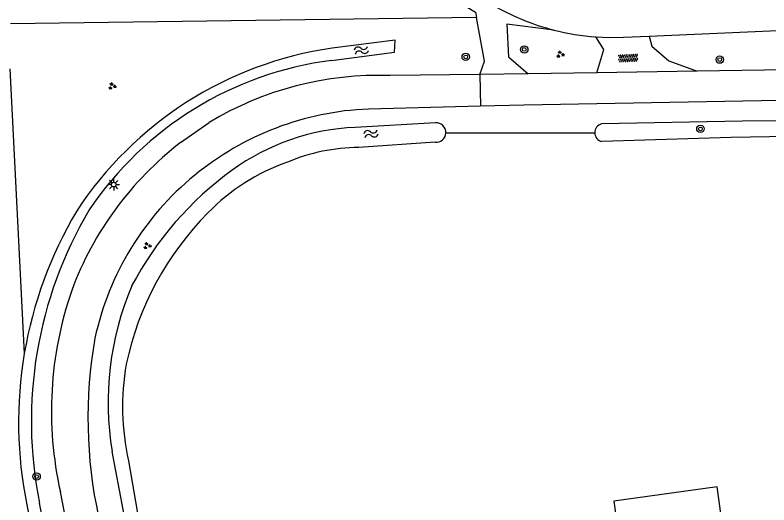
# Model space of a CAD drawing. Extents: x 134297 to 137000, y 403500 to 406000.
# Drawn here: x 136335.8 to 136417.4, y 405394.6 to 405447.5 of the extents above; entities that cross this region are included whole.
import ezdxf

# ---------------------------------------------------------------- set-up
doc = ezdxf.new("R2010")
doc.units = 0
for name, color, linetype in [('gg-bbg-gedigitaliseerde bijgebouw', 7, 'Continuous'), ('gg-knt-onverhard', 7, 'Continuous'), ('gg-knt-verharding', 7, 'Continuous'), ('gg-kntw-bovenkant insteek waterloop', 7, 'Continuous'), ('gt-grn-groengrens', 7, 'Continuous'), ('gt-grn-weggrens', 7, 'Continuous'), ('gt-symb-boom', 7, 'Continuous'), ('gt-symb-groenvak', 7, 'Continuous'), ('gt-symb-lichtmast', 7, 'Continuous'), ('gt-symb-overige verharding', 7, 'Continuous'), ('gt-symb-watersymbool', 7, 'Continuous')]:
    doc.layers.add(name, color=color, linetype=linetype)

# ---------------------------------------------------------------- blocks, each defined once
blk = doc.blocks.new('gt0-GRVAK')
at = {"layer": 'gt-symb-groenvak'}
for p, q in [((-0.11, 0.189), (-0.228, 0.24)), ((-0.182, 0.153), (0.088, 0.153)), ((-0.091, 0.211), (-0.156, 0.322)), ((-0.047, 0.214), (-0.047, 0.393)), ((-0.004, 0.211), (0.061, 0.322)), ((0.015, 0.189), (0.133, 0.24)), ((0.262, -0.052), (0.197, 0.059)), ((0.305, -0.049), (0.305, 0.13)), ((0.349, -0.052), (0.414, 0.059)), ((-0.245, -0.228), (-0.363, -0.177)), ((-0.318, -0.264), (-0.047, -0.264)), ((-0.226, -0.206), (-0.291, -0.095)), ((-0.183, -0.203), (-0.183, -0.024)), ((-0.139, -0.206), (-0.074, -0.095)), ((-0.12, -0.228), (-0.002, -0.177)), ((0.243, -0.074), (0.125, -0.023)), ((0.17, -0.11), (0.441, -0.11)), ((0.368, -0.074), (0.486, -0.023))]:
    blk.add_line(p, q, dxfattribs=at)
blk = doc.blocks.new('gt0-BOOM')
at = {"layer": 'gt-symb-boom'}
for radius in [0.4, 0.2]:
    blk.add_circle((0, 0), radius, dxfattribs=at)
blk = doc.blocks.new('gt0-OVH')
at = {"layer": 'gt-symb-overige verharding'}
for points in [[(-0.972, 0.298), (-0.967, 0.308), (-0.965, 0.319), (-0.966, 0.33), (-0.971, 0.34), (-0.978, 0.348), (-0.988, 0.353), (-0.999, 0.355), (-1.01, 0.354), (-1.02, 0.349), (-1.028, 0.342), (-1.033, 0.332), (-1.035, 0.321), (-1.034, 0.31), (-1.029, 0.3), (-1.022, 0.292), (-1.012, 0.287), (-1.001, 0.285), (-0.99, 0.286), (-0.98, 0.291)], [(-0.872, 0.106), (-0.867, 0.116), (-0.865, 0.126), (-0.866, 0.137), (-0.871, 0.147), (-0.878, 0.156), (-0.888, 0.161), (-0.899, 0.163), (-0.91, 0.162), (-0.92, 0.157), (-0.928, 0.15), (-0.933, 0.14), (-0.935, 0.129), (-0.934, 0.118), (-0.929, 0.108), (-0.922, 0.1), (-0.912, 0.095), (-0.901, 0.092), (-0.89, 0.094), (-0.88, 0.098)], [(-0.772, 0.298), (-0.767, 0.308), (-0.765, 0.319), (-0.766, 0.33), (-0.771, 0.34), (-0.778, 0.348), (-0.788, 0.353), (-0.799, 0.355), (-0.81, 0.354), (-0.82, 0.349), (-0.828, 0.342), (-0.833, 0.332), (-0.835, 0.321), (-0.834, 0.31), (-0.829, 0.3), (-0.822, 0.292), (-0.812, 0.287), (-0.801, 0.285), (-0.79, 0.286), (-0.78, 0.291)], [(-0.672, 0.106), (-0.667, 0.116), (-0.665, 0.126), (-0.666, 0.137), (-0.671, 0.147), (-0.678, 0.156), (-0.688, 0.161), (-0.699, 0.163), (-0.71, 0.162), (-0.72, 0.157), (-0.728, 0.15), (-0.733, 0.14), (-0.735, 0.129), (-0.734, 0.118), (-0.729, 0.108), (-0.722, 0.1), (-0.712, 0.095), (-0.701, 0.092), (-0.69, 0.094), (-0.68, 0.098)], [(-0.572, 0.298), (-0.567, 0.308), (-0.565, 0.319), (-0.566, 0.33), (-0.571, 0.34), (-0.578, 0.348), (-0.588, 0.353), (-0.599, 0.355), (-0.61, 0.354), (-0.62, 0.349), (-0.628, 0.342), (-0.633, 0.332), (-0.635, 0.321), (-0.634, 0.31), (-0.629, 0.3), (-0.622, 0.292), (-0.612, 0.287), (-0.601, 0.285), (-0.59, 0.286), (-0.58, 0.291)], [(-0.472, 0.106), (-0.467, 0.116), (-0.465, 0.126), (-0.466, 0.137), (-0.471, 0.147), (-0.478, 0.156), (-0.488, 0.161), (-0.499, 0.163), (-0.51, 0.162), (-0.52, 0.157), (-0.528, 0.15), (-0.533, 0.14), (-0.535, 0.129), (-0.534, 0.118), (-0.529, 0.108), (-0.522, 0.1), (-0.512, 0.095), (-0.501, 0.092), (-0.49, 0.094), (-0.48, 0.098)], [(-0.372, 0.298), (-0.367, 0.308), (-0.365, 0.319), (-0.366, 0.33), (-0.371, 0.34), (-0.378, 0.348), (-0.388, 0.353), (-0.399, 0.355), (-0.41, 0.354), (-0.42, 0.349), (-0.428, 0.342), (-0.433, 0.332), (-0.435, 0.321), (-0.434, 0.31), (-0.429, 0.3), (-0.422, 0.292), (-0.412, 0.287), (-0.401, 0.285), (-0.39, 0.286), (-0.38, 0.291)], [(-0.272, 0.106), (-0.267, 0.116), (-0.265, 0.126), (-0.266, 0.137), (-0.271, 0.147), (-0.278, 0.156), (-0.288, 0.161), (-0.299, 0.163), (-0.31, 0.162), (-0.32, 0.157), (-0.328, 0.15), (-0.333, 0.14), (-0.335, 0.129), (-0.334, 0.118), (-0.329, 0.108), (-0.322, 0.1), (-0.312, 0.095), (-0.301, 0.092), (-0.29, 0.094), (-0.28, 0.098)], [(-0.172, 0.298), (-0.167, 0.308), (-0.165, 0.319), (-0.166, 0.33), (-0.171, 0.34), (-0.178, 0.348), (-0.188, 0.353), (-0.199, 0.355), (-0.21, 0.354), (-0.22, 0.349), (-0.228, 0.342), (-0.233, 0.332), (-0.235, 0.321), (-0.234, 0.31), (-0.229, 0.3), (-0.222, 0.292), (-0.212, 0.287), (-0.201, 0.285), (-0.19, 0.286), (-0.18, 0.291)], [(-0.072, 0.106), (-0.067, 0.116), (-0.065, 0.126), (-0.066, 0.137), (-0.071, 0.147), (-0.078, 0.156), (-0.088, 0.161), (-0.099, 0.163), (-0.11, 0.162), (-0.12, 0.157), (-0.128, 0.15), (-0.133, 0.14), (-0.135, 0.129), (-0.134, 0.118), (-0.129, 0.108), (-0.122, 0.1), (-0.112, 0.095), (-0.101, 0.092), (-0.09, 0.094), (-0.08, 0.098)], [(0.028, 0.298), (0.033, 0.308), (0.035, 0.319), (0.034, 0.33), (0.029, 0.34), (0.022, 0.348), (0.012, 0.353), (0.001, 0.355), (-0.01, 0.354), (-0.02, 0.349), (-0.028, 0.342), (-0.033, 0.332), (-0.035, 0.321), (-0.034, 0.31), (-0.029, 0.3), (-0.022, 0.292), (-0.012, 0.287), (-0.001, 0.285), (0.01, 0.286), (0.02, 0.291)], [(0.128, 0.106), (0.133, 0.116), (0.135, 0.126), (0.134, 0.137), (0.129, 0.147), (0.122, 0.156), (0.112, 0.161), (0.101, 0.163), (0.09, 0.162), (0.08, 0.157), (0.072, 0.15), (0.067, 0.14), (0.065, 0.129), (0.066, 0.118), (0.071, 0.108), (0.078, 0.1), (0.088, 0.095), (0.099, 0.092), (0.11, 0.094), (0.12, 0.098)], [(0.228, 0.298), (0.233, 0.308), (0.235, 0.319), (0.234, 0.33), (0.229, 0.34), (0.222, 0.348), (0.212, 0.353), (0.201, 0.355), (0.19, 0.354), (0.18, 0.349), (0.172, 0.342), (0.167, 0.332), (0.165, 0.321), (0.166, 0.31), (0.171, 0.3), (0.178, 0.292), (0.188, 0.287), (0.199, 0.285), (0.21, 0.286), (0.22, 0.291)], [(0.328, 0.106), (0.333, 0.116), (0.335, 0.126), (0.334, 0.137), (0.329, 0.147), (0.322, 0.156), (0.312, 0.161), (0.301, 0.163), (0.29, 0.162), (0.28, 0.157), (0.272, 0.15), (0.267, 0.14), (0.265, 0.129), (0.266, 0.118), (0.271, 0.108), (0.278, 0.1), (0.288, 0.095), (0.299, 0.092), (0.31, 0.094), (0.32, 0.098)], [(0.428, 0.298), (0.433, 0.308), (0.435, 0.319), (0.434, 0.33), (0.429, 0.34), (0.422, 0.348), (0.412, 0.353), (0.401, 0.355), (0.39, 0.354), (0.38, 0.349), (0.372, 0.342), (0.367, 0.332), (0.365, 0.321), (0.366, 0.31), (0.371, 0.3), (0.378, 0.292), (0.388, 0.287), (0.399, 0.285), (0.41, 0.286), (0.42, 0.291)], [(0.528, 0.106), (0.533, 0.116), (0.535, 0.126), (0.534, 0.137), (0.529, 0.147), (0.522, 0.156), (0.512, 0.161), (0.501, 0.163), (0.49, 0.162), (0.48, 0.157), (0.472, 0.15), (0.467, 0.14), (0.465, 0.129), (0.466, 0.118), (0.471, 0.108), (0.478, 0.1), (0.488, 0.095), (0.499, 0.092), (0.51, 0.094), (0.52, 0.098)], [(0.628, 0.298), (0.633, 0.308), (0.635, 0.319), (0.634, 0.33), (0.629, 0.34), (0.622, 0.348), (0.612, 0.353), (0.601, 0.355), (0.59, 0.354), (0.58, 0.349), (0.572, 0.342), (0.567, 0.332), (0.565, 0.321), (0.566, 0.31), (0.571, 0.3), (0.578, 0.292), (0.588, 0.287), (0.599, 0.285), (0.61, 0.286), (0.62, 0.291)], [(0.728, 0.106), (0.733, 0.116), (0.735, 0.126), (0.734, 0.137), (0.729, 0.147), (0.722, 0.156), (0.712, 0.161), (0.701, 0.163), (0.69, 0.162), (0.68, 0.157), (0.672, 0.15), (0.667, 0.14), (0.665, 0.129), (0.666, 0.118), (0.671, 0.108), (0.678, 0.1), (0.688, 0.095), (0.699, 0.092), (0.71, 0.094), (0.72, 0.098)], [(0.828, 0.298), (0.833, 0.308), (0.835, 0.319), (0.834, 0.33), (0.829, 0.34), (0.822, 0.348), (0.812, 0.353), (0.801, 0.355), (0.79, 0.354), (0.78, 0.349), (0.772, 0.342), (0.767, 0.332), (0.765, 0.321), (0.766, 0.31), (0.771, 0.3), (0.778, 0.292), (0.788, 0.287), (0.799, 0.285), (0.81, 0.286), (0.82, 0.291)], [(0.928, 0.106), (0.933, 0.116), (0.935, 0.126), (0.934, 0.137), (0.929, 0.147), (0.922, 0.156), (0.912, 0.161), (0.901, 0.163), (0.89, 0.162), (0.88, 0.157), (0.872, 0.15), (0.867, 0.14), (0.865, 0.129), (0.866, 0.118), (0.871, 0.108), (0.878, 0.1), (0.888, 0.095), (0.899, 0.092), (0.91, 0.094), (0.92, 0.098)], [(1.028, 0.298), (1.033, 0.308), (1.035, 0.319), (1.034, 0.33), (1.029, 0.34), (1.022, 0.348), (1.012, 0.353), (1.001, 0.355), (0.99, 0.354), (0.98, 0.349), (0.972, 0.342), (0.967, 0.332), (0.965, 0.321), (0.966, 0.31), (0.971, 0.3), (0.978, 0.292), (0.988, 0.287), (0.999, 0.285), (1.01, 0.286), (1.02, 0.291)], [(-0.972, -0.142), (-0.967, -0.132), (-0.965, -0.121), (-0.966, -0.11), (-0.971, -0.1), (-0.978, -0.092), (-0.988, -0.087), (-0.999, -0.085), (-1.01, -0.086), (-1.02, -0.091), (-1.028, -0.098), (-1.033, -0.108), (-1.035, -0.119), (-1.034, -0.13), (-1.029, -0.14), (-1.022, -0.148), (-1.012, -0.153), (-1.001, -0.155), (-0.99, -0.154), (-0.98, -0.149)], [(-0.872, -0.334), (-0.867, -0.324), (-0.865, -0.314), (-0.866, -0.303), (-0.871, -0.293), (-0.878, -0.284), (-0.888, -0.279), (-0.899, -0.277), (-0.91, -0.278), (-0.92, -0.283), (-0.928, -0.29), (-0.933, -0.3), (-0.935, -0.311), (-0.934, -0.322), (-0.929, -0.332), (-0.922, -0.34), (-0.912, -0.345), (-0.901, -0.348), (-0.89, -0.346), (-0.88, -0.342)], [(-0.772, -0.142), (-0.767, -0.132), (-0.765, -0.121), (-0.766, -0.11), (-0.771, -0.1), (-0.778, -0.092), (-0.788, -0.087), (-0.799, -0.085), (-0.81, -0.086), (-0.82, -0.091), (-0.828, -0.098), (-0.833, -0.108), (-0.835, -0.119), (-0.834, -0.13), (-0.829, -0.14), (-0.822, -0.148), (-0.812, -0.153), (-0.801, -0.155), (-0.79, -0.154), (-0.78, -0.149)], [(-0.672, -0.334), (-0.667, -0.324), (-0.665, -0.314), (-0.666, -0.303), (-0.671, -0.293), (-0.678, -0.284), (-0.688, -0.279), (-0.699, -0.277), (-0.71, -0.278), (-0.72, -0.283), (-0.728, -0.29), (-0.733, -0.3), (-0.735, -0.311), (-0.734, -0.322), (-0.729, -0.332), (-0.722, -0.34), (-0.712, -0.345), (-0.701, -0.348), (-0.69, -0.346), (-0.68, -0.342)], [(-0.572, -0.142), (-0.567, -0.132), (-0.565, -0.121), (-0.566, -0.11), (-0.571, -0.1), (-0.578, -0.092), (-0.588, -0.087), (-0.599, -0.085), (-0.61, -0.086), (-0.62, -0.091), (-0.628, -0.098), (-0.633, -0.108), (-0.635, -0.119), (-0.634, -0.13), (-0.629, -0.14), (-0.622, -0.148), (-0.612, -0.153), (-0.601, -0.155), (-0.59, -0.154), (-0.58, -0.149)], [(-0.472, -0.334), (-0.467, -0.324), (-0.465, -0.314), (-0.466, -0.303), (-0.471, -0.293), (-0.478, -0.284), (-0.488, -0.279), (-0.499, -0.277), (-0.51, -0.278), (-0.52, -0.283), (-0.528, -0.29), (-0.533, -0.3), (-0.535, -0.311), (-0.534, -0.322), (-0.529, -0.332), (-0.522, -0.34), (-0.512, -0.345), (-0.501, -0.348), (-0.49, -0.346), (-0.48, -0.342)], [(-0.372, -0.142), (-0.367, -0.132), (-0.365, -0.121), (-0.366, -0.11), (-0.371, -0.1), (-0.378, -0.092), (-0.388, -0.087), (-0.399, -0.085), (-0.41, -0.086), (-0.42, -0.091), (-0.428, -0.098), (-0.433, -0.108), (-0.435, -0.119), (-0.434, -0.13), (-0.429, -0.14), (-0.422, -0.148), (-0.412, -0.153), (-0.401, -0.155), (-0.39, -0.154), (-0.38, -0.149)], [(-0.272, -0.334), (-0.267, -0.324), (-0.265, -0.314), (-0.266, -0.303), (-0.271, -0.293), (-0.278, -0.284), (-0.288, -0.279), (-0.299, -0.277), (-0.31, -0.278), (-0.32, -0.283), (-0.328, -0.29), (-0.333, -0.3), (-0.335, -0.311), (-0.334, -0.322), (-0.329, -0.332), (-0.322, -0.34), (-0.312, -0.345), (-0.301, -0.348), (-0.29, -0.346), (-0.28, -0.342)], [(-0.172, -0.142), (-0.167, -0.132), (-0.165, -0.121), (-0.166, -0.11), (-0.171, -0.1), (-0.178, -0.092), (-0.188, -0.087), (-0.199, -0.085), (-0.21, -0.086), (-0.22, -0.091), (-0.228, -0.098), (-0.233, -0.108), (-0.235, -0.119), (-0.234, -0.13), (-0.229, -0.14), (-0.222, -0.148), (-0.212, -0.153), (-0.201, -0.155), (-0.19, -0.154), (-0.18, -0.149)], [(-0.072, -0.334), (-0.067, -0.324), (-0.065, -0.314), (-0.066, -0.303), (-0.071, -0.293), (-0.078, -0.284), (-0.088, -0.279), (-0.099, -0.277), (-0.11, -0.278), (-0.12, -0.283), (-0.128, -0.29), (-0.133, -0.3), (-0.135, -0.311), (-0.134, -0.322), (-0.129, -0.332), (-0.122, -0.34), (-0.112, -0.345), (-0.101, -0.348), (-0.09, -0.346), (-0.08, -0.342)], [(0.028, -0.142), (0.033, -0.132), (0.035, -0.121), (0.034, -0.11), (0.029, -0.1), (0.022, -0.092), (0.012, -0.087), (0.001, -0.085), (-0.01, -0.086), (-0.02, -0.091), (-0.028, -0.098), (-0.033, -0.108), (-0.035, -0.119), (-0.034, -0.13), (-0.029, -0.14), (-0.022, -0.148), (-0.012, -0.153), (-0.001, -0.155), (0.01, -0.154), (0.02, -0.149)], [(0.128, -0.334), (0.133, -0.324), (0.135, -0.314), (0.134, -0.303), (0.129, -0.293), (0.122, -0.284), (0.112, -0.279), (0.101, -0.277), (0.09, -0.278), (0.08, -0.283), (0.072, -0.29), (0.067, -0.3), (0.065, -0.311), (0.066, -0.322), (0.071, -0.332), (0.078, -0.34), (0.088, -0.345), (0.099, -0.348), (0.11, -0.346), (0.12, -0.342)], [(0.228, -0.142), (0.233, -0.132), (0.235, -0.121), (0.234, -0.11), (0.229, -0.1), (0.222, -0.092), (0.212, -0.087), (0.201, -0.085), (0.19, -0.086), (0.18, -0.091), (0.172, -0.098), (0.167, -0.108), (0.165, -0.119), (0.166, -0.13), (0.171, -0.14), (0.178, -0.148), (0.188, -0.153), (0.199, -0.155), (0.21, -0.154), (0.22, -0.149)], [(0.328, -0.334), (0.333, -0.324), (0.335, -0.314), (0.334, -0.303), (0.329, -0.293), (0.322, -0.284), (0.312, -0.279), (0.301, -0.277), (0.29, -0.278), (0.28, -0.283), (0.272, -0.29), (0.267, -0.3), (0.265, -0.311), (0.266, -0.322), (0.271, -0.332), (0.278, -0.34), (0.288, -0.345), (0.299, -0.348), (0.31, -0.346), (0.32, -0.342)], [(0.428, -0.142), (0.433, -0.132), (0.435, -0.121), (0.434, -0.11), (0.429, -0.1), (0.422, -0.092), (0.412, -0.087), (0.401, -0.085), (0.39, -0.086), (0.38, -0.091), (0.372, -0.098), (0.367, -0.108), (0.365, -0.119), (0.366, -0.13), (0.371, -0.14), (0.378, -0.148), (0.388, -0.153), (0.399, -0.155), (0.41, -0.154), (0.42, -0.149)], [(0.528, -0.334), (0.533, -0.324), (0.535, -0.314), (0.534, -0.303), (0.529, -0.293), (0.522, -0.284), (0.512, -0.279), (0.501, -0.277), (0.49, -0.278), (0.48, -0.283), (0.472, -0.29), (0.467, -0.3), (0.465, -0.311), (0.466, -0.322), (0.471, -0.332), (0.478, -0.34), (0.488, -0.345), (0.499, -0.348), (0.51, -0.346), (0.52, -0.342)], [(0.628, -0.142), (0.633, -0.132), (0.635, -0.121), (0.634, -0.11), (0.629, -0.1), (0.622, -0.092), (0.612, -0.087), (0.601, -0.085), (0.59, -0.086), (0.58, -0.091), (0.572, -0.098), (0.567, -0.108), (0.565, -0.119), (0.566, -0.13), (0.571, -0.14), (0.578, -0.148), (0.588, -0.153), (0.599, -0.155), (0.61, -0.154), (0.62, -0.149)], [(0.728, -0.334), (0.733, -0.324), (0.735, -0.314), (0.734, -0.303), (0.729, -0.293), (0.722, -0.284), (0.712, -0.279), (0.701, -0.277), (0.69, -0.278), (0.68, -0.283), (0.672, -0.29), (0.667, -0.3), (0.665, -0.311), (0.666, -0.322), (0.671, -0.332), (0.678, -0.34), (0.688, -0.345), (0.699, -0.348), (0.71, -0.346), (0.72, -0.342)], [(0.828, -0.142), (0.833, -0.132), (0.835, -0.121), (0.834, -0.11), (0.829, -0.1), (0.822, -0.092), (0.812, -0.087), (0.801, -0.085), (0.79, -0.086), (0.78, -0.091), (0.772, -0.098), (0.767, -0.108), (0.765, -0.119), (0.766, -0.13), (0.771, -0.14), (0.778, -0.148), (0.788, -0.153), (0.799, -0.155), (0.81, -0.154), (0.82, -0.149)], [(0.928, -0.334), (0.933, -0.324), (0.935, -0.314), (0.934, -0.303), (0.929, -0.293), (0.922, -0.284), (0.912, -0.279), (0.901, -0.277), (0.89, -0.278), (0.88, -0.283), (0.872, -0.29), (0.867, -0.3), (0.865, -0.311), (0.866, -0.322), (0.871, -0.332), (0.878, -0.34), (0.888, -0.345), (0.899, -0.348), (0.91, -0.346), (0.92, -0.342)], [(1.028, -0.142), (1.033, -0.132), (1.035, -0.121), (1.034, -0.11), (1.029, -0.1), (1.022, -0.092), (1.012, -0.087), (1.001, -0.085), (0.99, -0.086), (0.98, -0.091), (0.972, -0.098), (0.967, -0.108), (0.965, -0.119), (0.966, -0.13), (0.971, -0.14), (0.978, -0.148), (0.988, -0.153), (0.999, -0.155), (1.01, -0.154), (1.02, -0.149)]]:
    blk.add_lwpolyline(points, close=True, dxfattribs=at)
blk = doc.blocks.new('gt0-WA')
at = {"layer": 'gt-symb-watersymbool'}
for centre, start, end in [((-0.323, 0.022), 28.07249, 151.92751), ((0.427, 0.422), 208.07248, 331.92751), ((-0.323, -0.428), 28.07249, 151.92751), ((0.427, -0.028), 208.07248, 331.92751)]:
    blk.add_arc(centre, 0.425, start, end, dxfattribs=at)
blk = doc.blocks.new('gt0-LMAST')
at = {"layer": 'gt-symb-lichtmast'}
for p, q in [((-0.182, 0.173), (-0.447, 0.438)), ((-0.005, 0.246), (-0.005, 0.621)), ((0.172, 0.173), (0.437, 0.438)), ((-0.255, -0.004), (-0.63, -0.004)), ((-0.182, -0.181), (-0.447, -0.446)), ((-0.005, -0.254), (-0.005, -0.629)), ((0.437, -0.446), (0.172, -0.181)), ((0.245, -0.004), (0.62, -0.004))]:
    blk.add_line(p, q, dxfattribs=at)
blk.add_circle((-0.005, -0.004), 0.25, dxfattribs=at)

msp = doc.modelspace()

# ---------------------------------------------------------------- linework, layer by layer
at = {"layer": 'gg-bbg-gedigitaliseerde bijgebouw'}
msp.add_lwpolyline([(136411.779, 405396.516), (136400.604, 405394.983), (136401.14, 405391.074), (136412.315, 405392.607), (136411.779, 405396.516)], dxfattribs=at)
at = {"layer": 'gg-knt-onverhard'}
msp.add_line((136385.721, 405447.29), (136335.284, 405446.58), dxfattribs=at)
for points in [[(136386.097, 405441.127), (136386.591, 405442.571), (136385.721, 405447.29)], [(136394.092, 405445.921), (136389.021, 405446.56), (136389.191, 405443.01), (136391.323, 405441.2)], [(136398.743, 405441.303), (136399.521, 405443.801), (136398.637, 405445.18)], [(136404.401, 405445.26), (136404.691, 405444.182), (136406.541, 405442.59), (136409.627, 405441.457)]]:
    msp.add_lwpolyline(points, dxfattribs=at)
at = {"layer": 'gg-knt-verharding'}
for p, q in [((136492.727, 405442.85), (136409.627, 405441.457)), ((136398.743, 405441.303), (136391.323, 405441.2)), ((136409.627, 405441.457), (136398.743, 405441.303)), ((136386.097, 405441.127), (136376.372, 405440.991)), ((136391.323, 405441.2), (136386.097, 405441.127)), ((136386.145, 405437.689), (136374.025, 405437.374)), ((136353.696, 405433.746), (136356.797, 405435.929)), ((136342.823, 405385.383), (136340.686, 405395.991))]:
    msp.add_line(p, q, dxfattribs=at)
for points in [[(136404.401, 405445.26), (136461.691, 405447.784), (136518.023, 405450.454)], [(136398.637, 405445.18), (136400.136, 405445.116), (136401.637, 405445.138), (136404.401, 405445.26)], [(136498.025, 405439.581), (136424.452, 405438.41), (136390.856, 405437.812), (136386.145, 405437.689)]]:
    msp.add_lwpolyline(points, dxfattribs=at)
for centre, radius, start, end in [((136400.487, 405470.888), 25.773, 240.79211, 255.63384), ((136400.504, 405470.941), 25.829, 255.62579, 265.85457), ((136375.111, 405405.486), 35.527, 87.96639, 121.0312), ((136375.303, 405405.76), 31.64, 92.31418, 129.42006), ((136375.655, 405405.235), 35.987, 127.60356, 159.62749), ((136374.955, 405406.017), 31.22, 129.22736, 167.85643), ((136379.588, 405404.709), 39.867, 160.88635, 192.63098), ((136393.46, 405403.922), 49.787, 169.97933, 192.36826)]:
    msp.add_arc(centre, radius, start, end, dxfattribs=at)
at = {"layer": 'gg-kntw-bovenkant insteek waterloop'}
for p, q in [((136381.297, 405435.892), (136372.587, 405435.397)), ((136381.248, 405433.791), (136372.98, 405433.225)), ((136348.061, 405399.322), (136351.47, 405379.604)), ((136337.059, 405394.569), (136346.403, 405348.573))]:
    msp.add_line(p, q, dxfattribs=at)
for points in [[(136370.018, 405442.632), (136376.865, 405443.515), (136376.941, 405444.84), (136370.094, 405443.957)], [(136514.923, 405438.832), (136502.074, 405437.496), (136485.755, 405436.896), (136466.829, 405436.731), (136440.395, 405436.331), (136414.533, 405436.078), (136399.257, 405435.773)], [(136515.402, 405436.916), (136502.146, 405435.971), (136485.781, 405435.734), (136466.774, 405435.494), (136440.335, 405434.759), (136413.271, 405434.285), (136399.294, 405433.867)], [(136351.47, 405379.604), (136350.273, 405379.436), (136346.295, 405400.337)], [(136346.403, 405348.573), (136347.786, 405348.745), (136338.442, 405394.741)]]:
    msp.add_lwpolyline(points, dxfattribs=at)
for centre, radius, start, end in [((136375.808, 405404.489), 39.879, 98.23731, 146.84216), ((136374.807, 405405.523), 37.417, 97.35319, 145.95031), ((136381.363, 405434.839), 1.055, 358.69251, 93.6011), ((136399.509, 405434.825), 0.981, 104.88559, 181.14766), ((136373.666, 405410.871), 24.55, 92.51964, 125.86543), ((136381.363, 405434.84), 1.055, 263.73018, 358.65554), ((136399.51, 405434.825), 0.982, 181.15617, 257.31612), ((136373.203, 405412.557), 20.669, 90.61911, 112.58571), ((136372.757, 405410.406), 22.517, 109.43354, 135.64997), ((136380.894, 405400.991), 36.791, 125.97237, 152.0115), ((136380.918, 405403.474), 44.755, 149.3331, 170.40459), ((136382.292, 405403.649), 44.745, 149.33077, 191.48351), ((136379.947, 405403.007), 32.833, 135.1871, 168.0979), ((136378.393, 405405.64), 32.533, 157.18131, 189.38158), ((136380.886, 405403.477), 44.723, 170.40169, 191.48875), ((136374.351, 405405.159), 26.93, 170.12317, 192.51758)]:
    msp.add_arc(centre, radius, start, end, dxfattribs=at)
at = {"layer": 'gt-grn-groengrens'}
for p, q in [((136335.232, 405441.738), (136336.789, 405410.934)), ((136382.418, 405434.815), (136398.528, 405434.805))]:
    msp.add_line(p, q, dxfattribs=at)
msp.add_lwpolyline([(136379.922, 405451.367), (136385.63, 405447.859), (136385.721, 405447.29)], dxfattribs=at)
at = {"layer": 'gt-grn-weggrens'}
msp.add_line((136386.097, 405441.127), (136386.145, 405437.689), dxfattribs=at)

# ---------------------------------------------------------------- block references
at = {"layer": 'gt-symb-boom'}
for p in [(136390.9, 405443.82), (136384.559, 405443.016), (136412.057, 405442.721), (136409.961, 405435.233), (136338.119, 405397.639)]:
    msp.add_blockref('gt0-BOOM', p, dxfattribs=at)
at = {"layer": 'gt-symb-groenvak'}
for p in [(136394.785, 405443.288), (136346.289, 405439.854)]:
    msp.add_blockref('gt0-GRVAK', p, dxfattribs=at)
at = {"layer": 'gt-symb-groenvak', "rotation": 2.7508347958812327}
msp.add_blockref('gt0-GRVAK', (136350.087, 405422.588), dxfattribs=at)
at = {"layer": 'gt-symb-lichtmast'}
msp.add_blockref('gt0-LMAST', (136346.468, 405429.209), dxfattribs=at)
at = {"layer": 'gt-symb-overige verharding', "rotation": 2.750834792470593}
msp.add_blockref('gt0-OVH', (136402.141, 405442.883), dxfattribs=at)
at = {"layer": 'gt-symb-watersymbool'}
for p, rotation in [((136373.219, 405443.721), 16.02410966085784), ((136374.253, 405434.691), 16.02410965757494)]:
    msp.add_blockref('gt0-WA', p, dxfattribs=dict(at, rotation=rotation))

doc.saveas('drawing.dxf')
